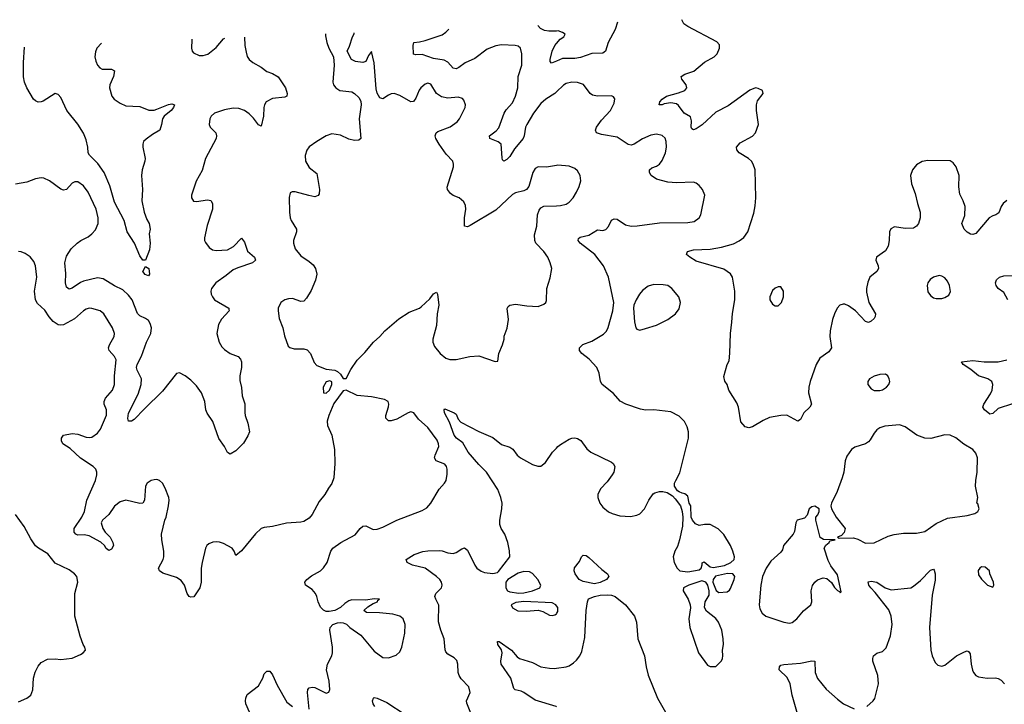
# Model space of a CAD drawing. Header units: inches. Extents: x 2057696 to 2160536, y 827480 to 1016834.
# Tile 420 of 422: x 2146199 to 2153172, y 1011706 to 1016552. Entities that reach past the tile are written whole.
import ezdxf

# ---------------------------------------------------------------- set-up
doc = ezdxf.new("R2010")
doc.units = ezdxf.units.IN
doc.header["$MEASUREMENT"] = 0
doc.layers.add('C1041', color=7, linetype='Continuous')
doc.layers.add('C1051', color=7, linetype='Continuous')

msp = doc.modelspace()

# ---------------------------------------------------------------- linework, layer by layer
at = {"layer": 'C1041', "color": 5}
for points, elevation in [([(2150000, 1016471.7), (2149946, 1016470), (2149916.4, 1016476.4), (2149888, 1016490), (2149869.5, 1016510), (2149869.5, 1016511.1)], 320), ([(2147791.5, 1016427.9), (2147794.4, 1016370), (2147801.7, 1016321.7), (2147810.3, 1016290.3), (2147823, 1016270), (2147850, 1016248.2), (2147910, 1016214.9), (2147950, 1016186), (2147990, 1016170.5), (2148030, 1016147.3), (2148082, 1016070), (2148093.4, 1016030), (2148091, 1016010), (2148077, 1016003), (2147990, 1015994.2), (2147944.9, 1015970), (2147933.4, 1015950), (2147928.8, 1015930), (2147924.9, 1015870), (2147910, 1015799), (2147890, 1015806.6), (2147855.1, 1015855.1), (2147825, 1015885), (2147790, 1015908.1), (2147750, 1015923.1), (2147710, 1015926.4), (2147650, 1015914.8), (2147577.3, 1015890), (2147554.4, 1015870), (2147544.2, 1015850), (2147539.5, 1015810), (2147548.2, 1015790), (2147588.4, 1015750), (2147593.7, 1015730), (2147590.3, 1015710), (2147515.8, 1015570), (2147490, 1015484), (2147448, 1015410), (2147416.3, 1015310), (2147414.8, 1015290), (2147430, 1015267.7), (2147450, 1015265.5), (2147530, 1015277.6), (2147551.7, 1015271.7), (2147563.8, 1015250), (2147565.3, 1015210), (2147525.4, 1015094.6), (2147507.1, 1015007.1), (2147506.8, 1014990), (2147513.7, 1014973.7), (2147539.9, 1014939.9), (2147563.9, 1014923.9), (2147590, 1014917), (2147670, 1014923.8), (2147713.7, 1014946.3), (2147770, 1015006), (2147790, 1014976), (2147812.6, 1014912.6), (2147861.6, 1014870), (2147868, 1014850), (2147847.3, 1014830), (2147743.6, 1014796.4), (2147710, 1014780.5), (2147660, 1014740), (2147586.7, 1014690), (2147557, 1014650), (2147552, 1014630), (2147554, 1014610), (2147563.1, 1014590), (2147579.3, 1014570), (2147678.8, 1014510), (2147680.7, 1014500.7), (2147682, 1014490), (2147627.1, 1014432.9), (2147606.2, 1014393.8), (2147594.9, 1014330), (2147611.7, 1014270), (2147630, 1014237.1), (2147650, 1014216.4), (2147690, 1014188.8), (2147747.1, 1014167.1), (2147761.6, 1014150), (2147770.4, 1014130), (2147770.3, 1014090), (2147758, 1014030), (2147756.7, 1013996.7), (2147770.6, 1013949.4), (2147774.8, 1013890), (2147793.8, 1013833.8), (2147792.1, 1013772.1), (2147795.8, 1013750), (2147814.7, 1013694.7), (2147825.5, 1013634.5), (2147814.9, 1013605.1), (2147784.9, 1013555.1), (2147730, 1013499), (2147690, 1013475.3), (2147670, 1013488), (2147649.4, 1013530), (2147608.3, 1013588.3), (2147566.9, 1013706.9), (2147525.8, 1013765.8), (2147518, 1013790), (2147510.7, 1013850), (2147486.6, 1013910), (2147450, 1013961.1), (2147410, 1014001.3), (2147370, 1014031.3), (2147330, 1014052), (2147310, 1014047.3), (2147210, 1013921.7), (2147081.6, 1013798.4), (2147010, 1013722), (2146990, 1013709.4), (2146970, 1013709), (2146964.7, 1013730), (2146970, 1013766), (2147037.9, 1013902.1), (2147058.9, 1013970), (2147060.9, 1014010), (2147029.8, 1014070), (2147027.1, 1014090), (2147030.8, 1014110), (2147062, 1014170), (2147096.9, 1014270), (2147128.4, 1014330), (2147132.1, 1014370), (2147122.4, 1014402.4), (2147110, 1014422.4), (2147090, 1014437.7), (2147050, 1014455.8), (2147033.2, 1014473.2), (2146995, 1014570), (2146970, 1014601.5), (2146930, 1014638.5), (2146870, 1014667.1), (2146790, 1014716.5), (2146750, 1014724.6), (2146650, 1014700.3), (2146628.7, 1014691.3), (2146570, 1014651.3), (2146550, 1014643.6), (2146530, 1014659), (2146522, 1014690), (2146525.7, 1014754.3), (2146518.2, 1014830), (2146530, 1014878), (2146563.5, 1014930), (2146605.1, 1014970), (2146631.4, 1014988.6), (2146684.6, 1015015.4), (2146710, 1015034.9), (2146734.6, 1015065.5), (2146754.6, 1015110), (2146755, 1015150), (2146739.8, 1015210), (2146683.1, 1015330), (2146650, 1015376.3), (2146610, 1015403.6), (2146590, 1015405.1), (2146570, 1015394), (2146530, 1015349.6), (2146510, 1015346), (2146490, 1015353), (2146410, 1015412), (2146370, 1015429.5), (2146350, 1015432), (2146310, 1015425.6), (2146250, 1015401.6), (2146170, 1015388.5)], 340), ([(2148365.6, 1016450.9), (2148363.5, 1016436.5), (2148373.4, 1016390), (2148388.4, 1016350), (2148420.7, 1016290), (2148424.9, 1016230), (2148416.3, 1016110), (2148422, 1016090), (2148437.3, 1016070), (2148466, 1016050), (2148550, 1016040.5), (2148570.4, 1016030.4), (2148601.3, 1016001.3), (2148614.6, 1015974.6), (2148618, 1015950), (2148603.1, 1015850), (2148614, 1015710), (2148600.9, 1015699.1), (2148570, 1015696.8), (2148530, 1015707), (2148470, 1015733.5), (2148410, 1015744.4), (2148370, 1015729.7), (2148303.8, 1015690), (2148249.2, 1015650.8), (2148232.7, 1015627.3), (2148221.7, 1015590), (2148223.7, 1015550), (2148250, 1015505.5), (2148303.7, 1015463.7), (2148322.6, 1015350), (2148320.7, 1015319.3), (2148313.3, 1015306.7), (2148290, 1015298.9), (2148246.5, 1015306.5), (2148150, 1015334), (2148127.5, 1015332.5), (2148114.4, 1015325.6), (2148106.2, 1015293.8), (2148110.4, 1015189.6), (2148113.7, 1015150), (2148120.3, 1015130), (2148158.7, 1015070), (2148159.5, 1015050), (2148138.9, 1014990), (2148137.4, 1014970), (2148149, 1014930), (2148190, 1014880.3), (2148250, 1014840.8), (2148276.6, 1014816.6), (2148294.7, 1014790), (2148303.5, 1014750), (2148292.9, 1014707.1), (2148264.2, 1014635.8), (2148230, 1014580.5), (2148210, 1014559.7), (2148190, 1014556.3), (2148130, 1014578), (2148102.9, 1014577.1), (2148076, 1014570), (2148048.2, 1014550), (2148030.4, 1014510), (2148028.2, 1014490), (2148036.1, 1014436.1), (2148061.3, 1014370), (2148074, 1014314), (2148101, 1014241), (2148111, 1014231), (2148142.8, 1014222.8), (2148210, 1014222.4), (2148234.1, 1014214.1), (2148259.3, 1014190), (2148284.2, 1014124.2), (2148303.1, 1014103.1), (2148370, 1014078.8), (2148431.6, 1014071.6), (2148450, 1014062), (2148470, 1014042), (2148490, 1014012), (2148510, 1014011.3), (2148543.7, 1014076.3), (2148590, 1014142.4), (2148642.9, 1014197.1), (2148703.6, 1014270), (2148750, 1014310.4), (2148786, 1014350), (2148884.7, 1014435.3), (2148958, 1014482), (2149029.4, 1014510), (2149041.4, 1014518.6), (2149104.5, 1014575.5), (2149130, 1014612), (2149150, 1014622), (2149158, 1014610), (2149167.7, 1014530), (2149155.3, 1014470), (2149151.9, 1014388.1), (2149124, 1014290), (2149124, 1014270), (2149137.5, 1014237.5), (2149177.3, 1014190), (2149216.2, 1014156.2), (2149245.5, 1014145.5), (2149290, 1014146.7), (2149387.7, 1014167.7), (2149450, 1014172.7), (2149567.3, 1014132.7), (2149586, 1014134), (2149592.3, 1014190), (2149618, 1014250), (2149629.3, 1014290), (2149629.3, 1014310.7), (2149652, 1014368), (2149659.6, 1014430), (2149652.1, 1014507.9), (2149659.5, 1014520.5), (2149670, 1014530.7), (2149710, 1014538), (2149790, 1014525.7), (2149870, 1014522), (2149910, 1014537.1), (2149924.5, 1014550), (2149930, 1014564.7), (2149931.5, 1014648.5), (2149955.9, 1014724.1), (2149967, 1014790), (2149957, 1014830), (2149938.4, 1014870), (2149910.9, 1014910.9), (2149855.1, 1014970), (2149848.3, 1014990), (2149845.4, 1015030), (2149862.2, 1015090), (2149866, 1015170), (2149877.5, 1015202.5), (2149890, 1015220.3), (2149910, 1015231.7), (2150000, 1015234.6)], 360), ([(2150000, 1015519.7), (2149930, 1015508.4), (2149870, 1015509.6), (2149850, 1015498), (2149832.4, 1015470), (2149804.4, 1015370), (2149789.4, 1015350.6), (2149770, 1015339.8), (2149710, 1015326.2), (2149690, 1015313.5), (2149570, 1015203.8), (2149390, 1015094), (2149370, 1015086.3), (2149350, 1015089.3), (2149349.7, 1015150), (2149358.9, 1015210), (2149355.8, 1015235.8), (2149343.6, 1015263.6), (2149311.7, 1015291.7), (2149270, 1015307.3), (2149250, 1015322), (2149229.7, 1015349.7), (2149226.2, 1015366.2), (2149271.6, 1015510), (2149271.8, 1015530), (2149265.6, 1015550), (2149220, 1015600), (2149170.8, 1015670), (2149146, 1015710), (2149140.5, 1015730), (2149147.6, 1015750), (2149160.6, 1015759.4), (2149247.2, 1015792.8), (2149297.6, 1015830), (2149313.6, 1015850), (2149352.7, 1015930), (2149356, 1015950), (2149343.2, 1015983.2), (2149334, 1015994), (2149304.5, 1016004.5), (2149230, 1015996.8), (2149185.2, 1016005.2), (2149149.9, 1016029.9), (2149110, 1016096.2), (2149090, 1016102.4), (2149070, 1016096.3), (2149038.7, 1016070), (2149027.1, 1016052.9), (2149003.4, 1015996.6), (2148987.2, 1015972.8), (2148970, 1015969.7), (2148890, 1016015.1), (2148850, 1016029.5), (2148830, 1016027), (2148810, 1016017.6), (2148770, 1015991.8), (2148750, 1015999.5), (2148731.6, 1016031.6), (2148722.5, 1016062.5), (2148710, 1016246), (2148690, 1016326), (2148670, 1016298), (2148650, 1016255.3), (2148630, 1016248.7), (2148576.5, 1016256.5), (2148549.4, 1016269.4), (2148518, 1016330), (2148534.6, 1016365.4), (2148555.3, 1016430), (2148568.4, 1016451.6), (2148568.5, 1016459)], 360), ([(2150000, 1016040.1), (2149989.4, 1016030), (2149924.2, 1015990), (2149890, 1015957.6), (2149837.2, 1015890), (2149790.2, 1015810), (2149781.8, 1015790), (2149772.3, 1015730), (2149764.7, 1015710), (2149703, 1015637), (2149670, 1015583), (2149650, 1015563), (2149628.7, 1015550), (2149619.3, 1015559.3), (2149615.1, 1015575.1), (2149609.6, 1015670), (2149587.7, 1015687.7), (2149529.5, 1015710), (2149527, 1015730), (2149574.5, 1015765.5), (2149593.4, 1015786.6), (2149630, 1015890.4), (2149645.1, 1015914.9), (2149690, 1015964.2), (2149711.4, 1016010), (2149726, 1016070), (2149729.8, 1016150), (2149754.3, 1016230), (2149754.7, 1016310), (2149746, 1016350), (2149730, 1016363.7), (2149708.2, 1016368.2), (2149610, 1016373.3), (2149570, 1016367.2), (2149510, 1016342.3), (2149422.5, 1016277.5), (2149352.8, 1016247.2), (2149310, 1016212.9), (2149290, 1016204.4), (2149270, 1016209.7), (2149231.1, 1016251.1), (2149204.6, 1016264.6), (2149130, 1016278.3), (2149050, 1016304.8), (2149004, 1016304), (2148988.2, 1016308.2), (2148984.4, 1016370), (2148990, 1016390.4), (2149030, 1016394.3), (2149070, 1016404.7), (2149190, 1016445.2), (2149217.4, 1016462.6), (2149238.2, 1016485.8)], 340), ([(2146777.3, 1016385.2), (2146746, 1016350), (2146734.9, 1016325.1), (2146730.3, 1016290), (2146737.2, 1016257.2), (2146748.9, 1016228.9), (2146767.3, 1016210), (2146782.5, 1016202.5), (2146850, 1016202.4), (2146870.4, 1016190.4), (2146863.7, 1016150), (2146838, 1016090), (2146835.5, 1016070), (2146850.6, 1016010), (2146867.3, 1015990), (2146910, 1015960.5), (2146950, 1015942), (2147050, 1015938), (2147112.4, 1015912.4), (2147150, 1015912), (2147170, 1015917.4), (2147251.8, 1015951.8), (2147275.3, 1015955.3), (2147294, 1015950), (2147287.7, 1015930), (2147270.4, 1015910), (2147222, 1015870), (2147210.6, 1015850), (2147204, 1015810), (2147190.3, 1015769.7), (2147139.6, 1015740.4), (2147094.1, 1015705.9), (2147076.4, 1015690), (2147070.3, 1015670), (2147070.3, 1015650), (2147087.2, 1015570), (2147085.3, 1015550), (2147065.7, 1015490), (2147060.3, 1015450), (2147068.8, 1015350), (2147064.4, 1015270), (2147080.9, 1015190), (2147098.6, 1015138.6), (2147115.8, 1015110), (2147123.8, 1015070), (2147116.3, 1015036.3), (2147121.6, 1014970), (2147117.3, 1014922.7), (2147090, 1014848.7), (2147070, 1014849.2), (2147050, 1014879.3), (2147010.8, 1014970.8), (2146960.9, 1015050), (2146939.6, 1015130), (2146870, 1015260.7), (2146836.9, 1015376.9), (2146797.2, 1015470), (2146752.9, 1015532.9), (2146692.7, 1015592.7), (2146684, 1015610), (2146681.8, 1015650), (2146670, 1015700.9), (2146650, 1015749.6), (2146610, 1015813), (2146531.6, 1015910), (2146490, 1016002), (2146470, 1016022), (2146450, 1016028.7), (2146365.2, 1015974.8), (2146350, 1015969.3), (2146330, 1015969.2), (2146310, 1015977.2), (2146297.2, 1015990), (2146249.6, 1016070), (2146233.3, 1016110), (2146226.7, 1016146.7), (2146225.1, 1016250), (2146232.3, 1016357.7)], 320), ([(2147418.9, 1016413), (2147418.4, 1016410), (2147415.5, 1016350), (2147420.5, 1016330), (2147430, 1016317.3), (2147470, 1016298.4), (2147497.5, 1016297.5), (2147532.1, 1016307.9), (2147590, 1016355.5), (2147643.1, 1016416.9), (2147650.6, 1016422.3)], 340), ([(2150000, 1016259.4), (2149965.1, 1016245.1), (2149956, 1016256), (2149955.6, 1016270), (2149969.8, 1016329.8), (2149987.8, 1016370), (2150000, 1016383.4)], 320), ([(2148249.2, 1011670.8), (2148237, 1011790), (2148239.3, 1011810), (2148250, 1011822.8), (2148270, 1011827.7), (2148290, 1011825.5), (2148370, 1011784), (2148389.2, 1011790.8), (2148394.5, 1011810), (2148389.6, 1011870), (2148371.1, 1011950), (2148379.7, 1011990), (2148409.7, 1012050), (2148414, 1012070), (2148413.5, 1012110), (2148395.8, 1012230), (2148398.7, 1012250), (2148417, 1012270), (2148450, 1012282.7), (2148470, 1012284.6), (2148490, 1012283.1), (2148513.4, 1012273.4), (2148536.3, 1012250), (2148614.2, 1012194.2), (2148710, 1012081.6), (2148770, 1012037.1), (2148810, 1012035.8), (2148865.3, 1012054.7), (2148890, 1012077.3), (2148906, 1012110), (2148926.6, 1012210), (2148929.7, 1012270), (2148913.6, 1012310), (2148891.8, 1012330), (2148842.6, 1012342.6), (2148747.7, 1012352.3), (2148654.8, 1012354.8), (2148637.2, 1012370), (2148665.1, 1012394.9), (2148701.6, 1012418.4), (2148734, 1012430), (2148736.4, 1012443.6), (2148746, 1012450), (2148710, 1012453.2), (2148650, 1012442.7), (2148550, 1012445.2), (2148530, 1012439), (2148501.1, 1012418.9), (2148471, 1012390), (2148431.3, 1012370), (2148390, 1012362), (2148370, 1012363.7), (2148350, 1012372.3), (2148330, 1012392.7), (2148311.5, 1012430), (2148303, 1012470), (2148293, 1012490), (2148270, 1012517.6), (2148222.7, 1012550), (2148218, 1012570), (2148232, 1012590), (2148264.4, 1012615.6), (2148328.4, 1012651.5), (2148350, 1012670.6), (2148375.6, 1012710), (2148401.6, 1012790), (2148417, 1012810), (2148472.3, 1012850), (2148574.5, 1012905.5), (2148610, 1012950.4), (2148630, 1012966.7), (2148650, 1012968.5), (2148703, 1012943), (2148730, 1012944.4), (2148770, 1012958.5), (2148870.5, 1013009.5), (2149050, 1013077), (2149083.1, 1013096.9), (2149109.6, 1013130), (2149170, 1013228), (2149208.6, 1013271.4), (2149218.7, 1013290), (2149226.3, 1013333.7), (2149226.2, 1013370), (2149221, 1013390), (2149210, 1013406), (2149148.4, 1013428.4), (2149137.6, 1013450), (2149141.1, 1013470), (2149166.4, 1013530), (2149165.9, 1013550), (2149155.8, 1013575.8), (2149090, 1013665.6), (2149024.2, 1013724.2), (2148990, 1013769.7), (2148970, 1013775.1), (2148950, 1013769.8), (2148870, 1013724.8), (2148830, 1013711.3), (2148810, 1013712), (2148791.5, 1013731.5), (2148791.2, 1013750), (2148811.1, 1013811.1), (2148813.5, 1013830), (2148807.3, 1013850), (2148782.6, 1013862.6), (2148690, 1013883.1), (2148590, 1013892.3), (2148510, 1013929.3), (2148490, 1013925.2), (2148424.8, 1013835.2), (2148387.1, 1013750), (2148376, 1013710), (2148378.8, 1013678.8), (2148410.5, 1013610), (2148427.2, 1013510), (2148430.3, 1013410), (2148423.8, 1013310), (2148410, 1013269.3), (2148384.8, 1013235.2), (2148360.5, 1013190), (2148319.6, 1013140.4), (2148270, 1013049), (2148250, 1013024), (2148210, 1012999), (2148190, 1012994), (2148089.1, 1012989.1), (2147990, 1012963.7), (2147930, 1012957.6), (2147910, 1012951.2), (2147868.7, 1012911.3), (2147770, 1012791.8), (2147730, 1012759), (2147718, 1012790), (2147703.7, 1012810), (2147643.1, 1012843.1), (2147613.3, 1012853.3), (2147590, 1012855.7), (2147566.4, 1012853.6), (2147537.6, 1012842.4), (2147523.6, 1012830), (2147513.8, 1012810), (2147490.4, 1012710), (2147484.2, 1012670), (2147483.7, 1012570), (2147474.4, 1012530), (2147432.8, 1012467.2), (2147410, 1012464.5), (2147399, 1012470), (2147383.7, 1012490), (2147365.6, 1012550), (2147342, 1012582), (2147310, 1012603), (2147212.9, 1012632.9), (2147189.4, 1012650), (2147182, 1012670), (2147214.5, 1012730), (2147220.7, 1012750), (2147220.5, 1012790), (2147204.7, 1012870), (2147203, 1012910), (2147227, 1013010), (2147236.2, 1013030), (2147253.6, 1013110), (2147257, 1013150), (2147254.5, 1013170), (2147230, 1013235.3), (2147209.2, 1013270), (2147190, 1013289.2), (2147170, 1013296), (2147150, 1013295.1), (2147130, 1013289.3), (2147100.7, 1013270), (2147090.4, 1013249.6), (2147081.6, 1013150), (2147070.3, 1013129.7), (2147050, 1013126), (2146950, 1013149.7), (2146910, 1013138), (2146870, 1013108.5), (2146830, 1013048.7), (2146785, 1013010), (2146775.5, 1012990), (2146787.9, 1012950), (2146805.2, 1012925.2), (2146839.3, 1012890), (2146859.3, 1012850), (2146862, 1012830), (2146850, 1012804), (2146830, 1012794), (2146810, 1012809), (2146799.5, 1012830), (2146774.1, 1012854.1), (2146690, 1012898.9), (2146655.6, 1012904.4), (2146610, 1012903.6), (2146597.2, 1012910), (2146584.9, 1012924.9), (2146584.7, 1012950), (2146639.7, 1013030), (2146658, 1013070), (2146673.3, 1013150), (2146735.3, 1013290), (2146745.3, 1013330), (2146745.6, 1013350), (2146738.5, 1013370), (2146719.1, 1013390), (2146630, 1013448.2), (2146557.1, 1013517.1), (2146504.5, 1013550), (2146495.1, 1013570), (2146495.1, 1013590), (2146509, 1013610), (2146570, 1013622), (2146610, 1013618.5), (2146670, 1013596.1), (2146690, 1013593.8), (2146710, 1013597.7), (2146750, 1013624.6), (2146770, 1013652.4), (2146812.5, 1013752.5), (2146812.5, 1013790), (2146796.8, 1013830), (2146796.4, 1013850), (2146807.1, 1013872.8), (2146855.6, 1013930), (2146869.8, 1013970), (2146869.9, 1014030.1), (2146883.1, 1014143.1), (2146870, 1014168), (2146831.3, 1014210), (2146828, 1014230), (2146834.3, 1014250), (2146868, 1014310), (2146871, 1014331), (2146856.3, 1014370), (2146795.1, 1014470), (2146769, 1014490), (2146710, 1014508), (2146690, 1014509.7), (2146670, 1014503.1), (2146650, 1014491), (2146586.1, 1014433.9), (2146510, 1014391.8), (2146490, 1014388.7), (2146470, 1014392.8), (2146435, 1014415), (2146407.4, 1014447.4), (2146376.4, 1014496.4), (2146323.7, 1014543.7), (2146309.8, 1014570), (2146304.5, 1014630), (2146320.5, 1014730), (2146309.6, 1014810), (2146299.4, 1014839.4), (2146273.3, 1014873.3), (2146237.6, 1014897.6), (2146210, 1014909.4), (2146190, 1014912)], 360), ([(2149407.9, 1011607.9), (2149366, 1011714), (2149364.2, 1011730), (2149389.6, 1011790), (2149379.6, 1011830), (2149326.4, 1011886.4), (2149310.9, 1011910), (2149304.5, 1011930), (2149303, 1011990), (2149295.6, 1012015.6), (2149275.4, 1012035.4), (2149230, 1012059.6), (2149216, 1012076), (2149211, 1012091), (2149206, 1012170), (2149180.5, 1012230), (2149164.2, 1012290), (2149167.3, 1012407.3), (2149145.1, 1012450), (2149139.6, 1012470), (2149145.1, 1012490), (2149186.6, 1012530), (2149190.9, 1012550), (2149185.4, 1012570), (2149173.7, 1012590), (2149151.2, 1012610), (2149070, 1012669.8), (2148981.2, 1012690), (2148942, 1012710), (2148935.3, 1012730), (2148992.7, 1012767.3), (2149053.6, 1012786.4), (2149090, 1012792.9), (2149170, 1012795.6), (2149190, 1012792.9), (2149230, 1012776.9), (2149270, 1012773.1), (2149290, 1012779.5), (2149330, 1012806.4), (2149350, 1012813), (2149370, 1012797.3), (2149421.3, 1012690), (2149435.5, 1012670), (2149467.8, 1012647.8), (2149490, 1012639.5), (2149550, 1012630.6), (2149582, 1012638), (2149590, 1012644.7), (2149669.6, 1012750), (2149667.7, 1012792.3), (2149656.4, 1012850), (2149633.7, 1012910), (2149609.7, 1012950), (2149598.7, 1012978.7), (2149598.7, 1013010), (2149614.7, 1013090), (2149615.1, 1013130), (2149606.9, 1013170), (2149585.9, 1013225.9), (2149504.4, 1013350), (2149450, 1013403.5), (2149375.4, 1013490), (2149337.2, 1013557.2), (2149292.3, 1013590), (2149276.9, 1013610), (2149242, 1013702), (2149207, 1013770), (2149205.2, 1013790), (2149210, 1013798), (2149274.8, 1013770), (2149290, 1013759.1), (2149303.4, 1013723.4), (2149322.5, 1013702.5), (2149450, 1013636.1), (2149550, 1013594.9), (2149610, 1013544), (2149670, 1013527), (2149691.2, 1013511.2), (2149722.4, 1013470), (2149746, 1013450), (2149830, 1013403.7), (2149869.3, 1013390.7), (2149890, 1013390.8), (2149922.5, 1013417.5), (2149972.3, 1013490), (2150000, 1013519.8)], 340), ([(2146190, 1011723), (2146250, 1011748), (2146277, 1011770), (2146291.1, 1011808.9), (2146297.6, 1011890), (2146307.9, 1011932.1), (2146330, 1011976), (2146350, 1012000.7), (2146395.9, 1012024.1), (2146450, 1012028), (2146490, 1012023.8), (2146570, 1012033.4), (2146630, 1012057.3), (2146649, 1012070), (2146664, 1012090), (2146661.2, 1012110), (2146649.2, 1012130), (2146627.9, 1012187.9), (2146589.7, 1012330), (2146588.2, 1012490), (2146609.7, 1012570), (2146604, 1012610), (2146588, 1012630), (2146550, 1012657.3), (2146450, 1012703.9), (2146397.6, 1012770), (2146330.7, 1012810.7), (2146310, 1012828.2), (2146276.8, 1012876.8), (2146230, 1012965.1), (2146170, 1013049.2)], 380), ([(2150000, 1012403.9), (2149996, 1012410), (2149970, 1012424.2), (2149770, 1012434.2), (2149712.8, 1012427.2), (2149680.5, 1012410), (2149690, 1012387.7), (2149727.3, 1012367.3), (2149784.9, 1012364.9), (2149870, 1012372.7), (2149902.8, 1012362.8), (2149950, 1012337.3), (2149970, 1012334), (2149990, 1012338.8), (2150000, 1012346.8)], 340), ([(2150000, 1011688.5), (2149998, 1011690), (2149850, 1011734.7), (2149770, 1011788.6), (2149750, 1011798.3), (2149708.2, 1011808.2), (2149698, 1011818), (2149677.7, 1011890), (2149609.6, 1011990), (2149606, 1012010), (2149616.2, 1012070), (2149611.8, 1012091.8), (2149584.5, 1012130), (2149584, 1012150), (2149594.8, 1012150), (2149681.3, 1012090), (2149722.7, 1012042.7), (2149739.1, 1012030), (2149830, 1012002.3), (2149890, 1011971.5), (2149950, 1011961.2), (2149990, 1011959.7), (2150000, 1011961.2)], 320), ([(2147827.3, 1011650), (2147800.7, 1011710), (2147797, 1011730), (2147799.5, 1011750), (2147810, 1011774), (2147890, 1011835.5), (2147919.6, 1011890), (2147930, 1011921), (2147950, 1011941), (2147970, 1011941), (2147990, 1011914.8), (2148022.2, 1011842.2), (2148090, 1011720.7), (2148130.4, 1011690.4)], 360), ([(2148713.3, 1011690), (2148701.8, 1011710), (2148696.4, 1011730), (2148703.7, 1011750), (2148710, 1011753.4), (2148730, 1011750.3), (2148798.6, 1011718.6), (2148930, 1011634)], 340)]:
    msp.add_lwpolyline(points, dxfattribs=dict(at, elevation=elevation))
for points, elevation in [([(2147110, 1014739.3), (2147087.5, 1014747.5), (2147072, 1014770), (2147090, 1014806), (2147112.2, 1014790), (2147117.1, 1014750)], 320), ([(2148396.4, 1013996.4), (2148370, 1013988.7), (2148347.3, 1013950), (2148351.3, 1013911.3), (2148370, 1013907.3), (2148392, 1013930), (2148409, 1013970), (2148408.4, 1013988.4)], 360), ([(2149770, 1012646), (2149730, 1012634), (2149656, 1012590), (2149640.7, 1012570), (2149641.6, 1012530), (2149653, 1012510), (2149670, 1012501.5), (2149733.2, 1012493.2), (2149770, 1012495.3), (2149830, 1012508.1), (2149883, 1012530), (2149889.6, 1012550), (2149867.6, 1012590), (2149830, 1012631.5), (2149810, 1012642.4)], 340)]:
    msp.add_lwpolyline(points, close=True, dxfattribs=dict(at, elevation=elevation))
at = {"layer": 'C1051', "color": 5}
for points, elevation in [([(2150433, 1016533.6), (2150417, 1016483), (2150365.5, 1016390), (2150348, 1016330), (2150330, 1016314), (2150250, 1016311.9), (2150170, 1016284.8), (2150130, 1016277.2), (2150043.1, 1016276.9), (2150000, 1016259.4)], 320), ([(2153190, 1015273.2), (2153164, 1015250), (2153150.7, 1015230), (2153134.6, 1015185.4), (2153111.3, 1015170), (2153090, 1015164.5), (2153064, 1015150), (2152970, 1015039.5), (2152950, 1015031.6), (2152933.4, 1015033.4), (2152908.4, 1015048.5), (2152887, 1015070), (2152872.3, 1015110), (2152893.7, 1015166.3), (2152894.3, 1015230), (2152881.6, 1015270), (2152857.1, 1015317.1), (2152849.7, 1015369.7), (2152851.5, 1015450), (2152831.8, 1015510), (2152810, 1015539.3), (2152790, 1015552.7), (2152630, 1015555.8), (2152591.7, 1015548.3), (2152550, 1015524.5), (2152522.4, 1015490), (2152508.7, 1015450), (2152515.3, 1015390), (2152540.5, 1015320.5), (2152556.5, 1015250), (2152576.9, 1015190), (2152577.3, 1015150), (2152563.6, 1015110), (2152550, 1015089.7), (2152530, 1015076.4), (2152470, 1015074.5), (2152395.2, 1015084.8), (2152368.7, 1015071.3), (2152359.3, 1015050), (2152357.8, 1014990), (2152350.9, 1014949.1), (2152330, 1014915.8), (2152267.3, 1014870), (2152263, 1014850), (2152278.4, 1014810), (2152280.4, 1014790), (2152270.4, 1014770), (2152220.4, 1014730), (2152206.4, 1014693.6), (2152195.3, 1014650), (2152195.8, 1014624.2), (2152213.1, 1014550), (2152260.4, 1014470), (2152258.4, 1014450), (2152250, 1014436), (2152230, 1014417), (2152210, 1014407.3), (2152190, 1014416.2), (2152117.4, 1014490), (2152070, 1014526.9), (2152042.6, 1014537.4), (2152030, 1014538), (2152008.2, 1014530), (2151989.3, 1014510.7), (2151969.3, 1014470.7), (2151955.8, 1014430), (2151939.6, 1014350), (2151937.4, 1014310), (2151948.5, 1014230), (2151930, 1014200.7), (2151865.2, 1014154.8), (2151839.5, 1014110), (2151798, 1013990), (2151788.4, 1013950), (2151786.7, 1013910), (2151807.3, 1013830), (2151794.8, 1013810), (2151753, 1013770), (2151730, 1013722), (2151710, 1013709), (2151631.5, 1013751.5), (2151590.4, 1013749.6), (2151510, 1013736.2), (2151464.9, 1013715.1), (2151390, 1013669.5), (2151363.2, 1013663.2), (2151338, 1013670), (2151305.6, 1013705.6), (2151289.3, 1013809.3), (2151278.6, 1013838.6), (2151222, 1013930), (2151208.7, 1013970), (2151193.6, 1013993.6), (2151185.6, 1014025.6), (2151209, 1014110), (2151223.1, 1014136.9), (2151229.2, 1014190.8), (2151232, 1014330), (2151243.6, 1014410), (2151246.7, 1014473.3), (2151264.2, 1014570), (2151263, 1014630), (2151248.4, 1014728.5), (2151232.1, 1014752.1), (2151184.9, 1014784.9), (2150990, 1014843.5), (2150945.2, 1014870), (2150921.2, 1014890), (2150928.7, 1014910), (2150970, 1014921.7), (2151090, 1014928.4), (2151170, 1014942), (2151253.8, 1014966.2), (2151294.1, 1014985.9), (2151328.2, 1015010), (2151356.1, 1015050), (2151398.2, 1015181.8), (2151406.7, 1015233.3), (2151412.7, 1015290), (2151408.7, 1015488.7), (2151394.7, 1015530), (2151382, 1015550), (2151360.7, 1015570), (2151294.5, 1015610), (2151277, 1015630), (2151275.1, 1015650), (2151300.4, 1015679.6), (2151390, 1015726.4), (2151411.2, 1015750), (2151431.1, 1015810), (2151416.2, 1015910), (2151417, 1015950), (2151423.6, 1015976.4), (2151464, 1016030), (2151459, 1016050), (2151430, 1016065.2), (2151410, 1016069.2), (2151370, 1016053.6), (2151217.3, 1015942.7), (2151130, 1015897.6), (2151032.5, 1015807.5), (2150990, 1015780.2), (2150970, 1015773.3), (2150959.3, 1015779.3), (2150954.2, 1015790), (2150956.5, 1015836.5), (2150950, 1015864.2), (2150905.1, 1015890), (2150865.3, 1015945.3), (2150850, 1015955.2), (2150810, 1015963.2), (2150763.7, 1015956.3), (2150748.3, 1015948.3), (2150728.4, 1015948.5), (2150731.8, 1015970), (2150748.3, 1015990), (2150780.7, 1016010), (2150865.8, 1016034.2), (2150908.8, 1016051.2), (2150924.2, 1016070), (2150918.9, 1016090), (2150888.3, 1016130), (2150882.9, 1016150), (2150910, 1016166.5), (2150972.3, 1016187.7), (2151050, 1016252.4), (2151117, 1016290), (2151138, 1016310), (2151155.8, 1016350), (2151154.5, 1016374.5), (2151136.3, 1016396.3), (2150930, 1016503.7), (2150903.3, 1016523.3), (2150889.1, 1016550), (2150889.2, 1016551.9)], 320), ([(2150000, 1016383.4), (2150027, 1016413), (2150051.6, 1016430), (2150062, 1016450), (2150042.2, 1016462.2), (2150012.1, 1016472.1), (2150000, 1016471.7)], 320), ([(2150000, 1013519.8), (2150009.4, 1013530), (2150030, 1013545.5), (2150090, 1013583), (2150110, 1013590.6), (2150130, 1013593), (2150150, 1013588), (2150172.8, 1013572.8), (2150215.3, 1013515.3), (2150242.8, 1013490), (2150390, 1013420.4), (2150403, 1013410), (2150414.4, 1013390), (2150406.7, 1013350), (2150395.8, 1013330), (2150359.5, 1013280.5), (2150312.4, 1013230), (2150294.4, 1013190), (2150294.4, 1013170), (2150308.5, 1013130), (2150330, 1013100.4), (2150370, 1013068.5), (2150395.6, 1013055.6), (2150450, 1013039.5), (2150523.9, 1013036.1), (2150570, 1013043.8), (2150590, 1013053), (2150625.1, 1013090), (2150654, 1013150), (2150685.4, 1013194.6), (2150696.9, 1013203.1), (2150730, 1013213), (2150753.2, 1013213.2), (2150785.2, 1013205.2), (2150822, 1013182), (2150841.1, 1013161.1), (2150878.8, 1013110), (2150890.8, 1013070), (2150894.8, 1013030), (2150893.2, 1012966.8), (2150873, 1012870), (2150857.3, 1012822.7), (2150838, 1012790), (2150826.4, 1012750), (2150833.4, 1012710), (2150856.3, 1012670), (2150874.8, 1012650), (2150930, 1012644.2), (2151010, 1012657.1), (2151024.8, 1012670), (2151032.9, 1012692.9), (2151032.9, 1012707.1), (2151046, 1012714), (2151090, 1012679.3), (2151110, 1012674.7), (2151190.8, 1012689.2), (2151236, 1012710), (2151258.4, 1012730), (2151261.6, 1012750), (2151250, 1012788.7), (2151232.3, 1012830), (2151186.8, 1012906.8), (2151146.8, 1012946.8), (2151090, 1012978), (2151050, 1012979.5), (2151010, 1012972.3), (2150984.2, 1012984.2), (2150963.7, 1013010), (2150955.1, 1013030), (2150951.6, 1013110), (2150939.3, 1013130), (2150930, 1013179), (2150910, 1013196), (2150890, 1013199.3), (2150869.3, 1013209.3), (2150858, 1013218), (2150837.2, 1013250), (2150837.2, 1013270), (2150845.2, 1013290), (2150875.3, 1013344.7), (2150936.4, 1013590), (2150935.2, 1013635.2), (2150925.4, 1013670), (2150907.5, 1013707.5), (2150870, 1013745.6), (2150810, 1013776.9), (2150690, 1013789.7), (2150630, 1013788), (2150594.5, 1013794.5), (2150491.4, 1013831.4), (2150451.5, 1013851.5), (2150404.9, 1013904.9), (2150325.2, 1013970), (2150312.7, 1013990), (2150303.7, 1014050), (2150286.6, 1014090), (2150231.8, 1014150), (2150179.3, 1014190), (2150162.7, 1014210), (2150163.7, 1014230), (2150187.8, 1014252.2), (2150250, 1014276.3), (2150333.8, 1014326.2), (2150353.8, 1014346.2), (2150367.5, 1014372.5), (2150399.6, 1014490), (2150407, 1014550), (2150369.6, 1014730), (2150332.8, 1014810), (2150272.1, 1014890), (2150167.4, 1014970), (2150154.3, 1014990), (2150156.2, 1015003.8), (2150167.5, 1015012.5), (2150230, 1015027.2), (2150290, 1015063.8), (2150330, 1015060.4), (2150350, 1015066), (2150370, 1015087.3), (2150390, 1015133.4), (2150410, 1015143), (2150430, 1015139.3), (2150490, 1015099.5), (2150530.3, 1015090.3), (2150571.8, 1015091.8), (2150730, 1015113.7), (2150930, 1015116.5), (2150976.1, 1015123.9), (2151010, 1015148.2), (2151023, 1015170), (2151051.6, 1015310), (2151034.5, 1015350), (2151010, 1015379.3), (2150990, 1015394), (2150970, 1015401.2), (2150850, 1015397.6), (2150790, 1015402.8), (2150710, 1015423.8), (2150671.3, 1015450), (2150659.7, 1015470), (2150659.5, 1015490), (2150676.1, 1015503.9), (2150710, 1015515.3), (2150730.7, 1015529.3), (2150750, 1015555.5), (2150771.7, 1015610), (2150779.3, 1015650), (2150777.7, 1015690), (2150770, 1015712.3), (2150750, 1015733), (2150710, 1015741.1), (2150670, 1015735.1), (2150610, 1015709.7), (2150550.2, 1015669.8), (2150530, 1015663.5), (2150508.3, 1015668.3), (2150430, 1015719.7), (2150318.9, 1015738.9), (2150285.1, 1015750), (2150275.8, 1015770), (2150283.5, 1015790), (2150319.6, 1015840.4), (2150383.7, 1015910), (2150410, 1015962), (2150412.7, 1015992.7), (2150404.7, 1016004.7), (2150390, 1016012.7), (2150290.3, 1016009.7), (2150256.5, 1016016.5), (2150239.1, 1016030), (2150192.4, 1016092.4), (2150150, 1016108.5), (2150109.7, 1016109.8), (2150070, 1016099.8), (2150050, 1016087.7), (2150000, 1016040.1)], 340), ([(2150000, 1015234.6), (2150030, 1015235.6), (2150070, 1015247.2), (2150090, 1015260.4), (2150117.6, 1015290), (2150141.6, 1015330), (2150160.7, 1015370), (2150172.1, 1015412.1), (2150169.5, 1015450), (2150150, 1015482.7), (2150130, 1015498), (2150090, 1015514), (2150010, 1015521.3), (2150000, 1015519.7)], 360), ([(2153196.9, 1014570), (2153170, 1014621.6), (2153129.4, 1014650), (2153114.5, 1014670), (2153109.6, 1014690), (2153116.2, 1014710), (2153139, 1014730), (2153170, 1014738), (2153230, 1014742)], 320), ([(2153230, 1013833.6), (2153130, 1013798.7), (2153090, 1013763.7), (2153070, 1013759.3), (2153033.2, 1013790), (2153019.3, 1013810), (2153026.6, 1013830), (2153075.5, 1013904.5), (2153086.3, 1013930), (2153091.2, 1013970), (2153083.6, 1013990), (2153056, 1014010), (2152990, 1014031.2), (2152935.2, 1014075.2), (2152880.9, 1014110), (2152869, 1014130), (2152950, 1014138.5), (2153030, 1014129.2), (2153130, 1014130.2), (2153190, 1014144.9)], 320), ([(2152199, 1011690), (2152244, 1011730), (2152254.2, 1011745.8), (2152281.3, 1011850), (2152276.8, 1011910), (2152242.3, 1012010), (2152240.7, 1012030), (2152245.6, 1012050), (2152270, 1012067.9), (2152310, 1012079.6), (2152334.8, 1012105.2), (2152366.8, 1012190), (2152377.5, 1012270), (2152371.4, 1012330), (2152355.2, 1012375.2), (2152257.8, 1012497.8), (2152226.8, 1012530), (2152213.3, 1012550), (2152207.9, 1012572.1), (2152230, 1012577.6), (2152270, 1012570.4), (2152329.3, 1012529.3), (2152370, 1012514.9), (2152509.8, 1012530.2), (2152530, 1012541.5), (2152578.1, 1012581.9), (2152650, 1012655.5), (2152670, 1012662.8), (2152676.1, 1012656.1), (2152683.1, 1012630), (2152683.6, 1012583.6), (2152662.2, 1012477.8), (2152641.8, 1012250), (2152651.5, 1012090), (2152661.7, 1012050), (2152682.5, 1012002.5), (2152702.3, 1011982.3), (2152730, 1011975.5), (2152750, 1011983), (2152834, 1012050), (2152890, 1012078), (2152910, 1012083.8), (2152919.2, 1012079.2), (2152930, 1012062), (2152938, 1011990), (2152947.8, 1011947.8), (2152954.9, 1011930), (2152970, 1011910.6), (2152990, 1011900.5), (2153050, 1011890.4), (2153110, 1011892.4), (2153130, 1011888.4), (2153150, 1011877), (2153174.3, 1011850)], 320), ([(2150000, 1011961.2), (2150068.5, 1011971.5), (2150090, 1011978.7), (2150121.5, 1011998.5), (2150141.8, 1012018.2), (2150166, 1012050), (2150180.1, 1012079.9), (2150200.5, 1012179.5), (2150209.9, 1012370), (2150221, 1012430), (2150228.4, 1012451.6), (2150269.3, 1012470), (2150310, 1012478), (2150360.7, 1012480.7), (2150390, 1012478.2), (2150417.3, 1012470), (2150490.3, 1012410.3), (2150554, 1012330), (2150566.4, 1012286.4), (2150577.8, 1012170), (2150624.6, 1012050), (2150636.1, 1011970), (2150651.1, 1011911.1), (2150715.8, 1011750), (2150772.2, 1011650)], 320), ([(2150000, 1012346.8), (2150004, 1012350), (2150010, 1012362), (2150009.2, 1012390), (2150000, 1012403.9)], 340), ([(2151726.7, 1011573.3), (2151669.7, 1011770.3), (2151656.3, 1011850), (2151634.7, 1011894.7), (2151578, 1011950), (2151579.5, 1011970), (2151590, 1011982), (2151611.6, 1011988.4), (2151730, 1011996), (2151810, 1012013), (2151830, 1012010.8), (2151832.9, 1011930), (2151850, 1011888.4), (2151910, 1011813.7), (2151990, 1011742.4), (2152034, 1011710), (2152110, 1011672.7)], 320)]:
    msp.add_lwpolyline(points, dxfattribs=dict(at, elevation=elevation))
for points, elevation in [([(2152710, 1014740.7), (2152670, 1014729.4), (2152647.3, 1014712.7), (2152630.7, 1014690), (2152625.5, 1014670), (2152630, 1014626), (2152650, 1014598.8), (2152670, 1014584), (2152690, 1014579.1), (2152730, 1014579.1), (2152750, 1014584.9), (2152778.4, 1014601.6), (2152791.8, 1014628.2), (2152783.6, 1014670), (2152770, 1014701.2), (2152750, 1014724.5), (2152730, 1014736.2)], 340), ([(2150690, 1014677.6), (2150650, 1014666.6), (2150610, 1014636), (2150588, 1014610), (2150563.8, 1014570), (2150548.8, 1014531.2), (2150547, 1014510), (2150553, 1014413), (2150562.8, 1014370), (2150570, 1014361), (2150590, 1014354.8), (2150630, 1014364.9), (2150710, 1014390.5), (2150789.2, 1014430), (2150842.7, 1014470), (2150870, 1014504.7), (2150879.3, 1014550), (2150866.6, 1014590), (2150818, 1014650), (2150790, 1014669.5), (2150755.9, 1014675.9)], 340), ([(2151590, 1014662), (2151570, 1014661.2), (2151550, 1014652.3), (2151530, 1014636), (2151510.6, 1014590), (2151510.7, 1014570), (2151530, 1014538.8), (2151550, 1014527.3), (2151570, 1014526.8), (2151595.1, 1014550), (2151609.3, 1014590), (2151609.2, 1014630)], 320), ([(2152330, 1014042), (2152290, 1014041.2), (2152250, 1014029), (2152218, 1014010), (2152206, 1013990), (2152206, 1013970), (2152230, 1013938), (2152250, 1013926), (2152290, 1013926), (2152310, 1013931.3), (2152338, 1013950), (2152355.3, 1013970), (2152362, 1013990), (2152358, 1014010), (2152348, 1014030)], 340), ([(2152430, 1013683.5), (2152326.4, 1013673.6), (2152290, 1013662.7), (2152270, 1013649.3), (2152250, 1013626), (2152223.1, 1013576.9), (2152210, 1013562.9), (2152190, 1013549.7), (2152114, 1013526), (2152090, 1013509.3), (2152057.3, 1013462.7), (2152046.4, 1013430), (2152034.9, 1013350), (2152024.4, 1013310), (2151988.8, 1013211.2), (2151947.3, 1013130), (2151944, 1013110), (2151947.3, 1013090), (2151982.4, 1013030), (2152046, 1012950), (2152038, 1012922), (2152018.4, 1012901.6), (2151990.8, 1012890), (2152002.6, 1012882.6), (2152103.8, 1012883.8), (2152135, 1012875), (2152190, 1012847), (2152250, 1012848.5), (2152350, 1012896.4), (2152391.2, 1012908.8), (2152457.5, 1012917.5), (2152550, 1012917.6), (2152610, 1012928.8), (2152690, 1012984.6), (2152770, 1013024), (2152910, 1013041.3), (2152962.9, 1013057.1), (2152984, 1013070), (2152994, 1013090), (2152984, 1013124), (2152978, 1013130), (2152985.2, 1013170), (2152967.6, 1013250), (2152969.7, 1013290), (2152980.5, 1013350), (2152983.5, 1013450), (2152970, 1013483.7), (2152950, 1013509.6), (2152886.4, 1013546.4), (2152830, 1013591.1), (2152790, 1013611.1), (2152750, 1013612.6), (2152652, 1013588), (2152610, 1013588.9), (2152552, 1013610), (2152470.9, 1013670.9)], 340), ([(2151830, 1013107.3), (2151810, 1013104.5), (2151790.7, 1013090), (2151776.3, 1013043.7), (2151756.8, 1013023.2), (2151706, 1013010), (2151696, 1012990), (2151687.3, 1012930), (2151677.3, 1012910), (2151608.2, 1012830), (2151600.7, 1012799.3), (2151590, 1012782), (2151519.9, 1012720.1), (2151485.5, 1012670), (2151460.7, 1012610), (2151446.8, 1012550), (2151437.1, 1012410), (2151441.7, 1012381.7), (2151456.3, 1012350), (2151482.8, 1012330), (2151610, 1012286), (2151650, 1012280.3), (2151670, 1012285.3), (2151702, 1012310), (2151750, 1012367.7), (2151802, 1012410), (2151809.1, 1012430.9), (2151804.5, 1012510), (2151813.8, 1012546.2), (2151830, 1012570.7), (2151850, 1012587.3), (2151890, 1012601), (2151915.3, 1012595.3), (2151947.7, 1012567.7), (2151970, 1012532), (2151990, 1012512), (2152004.7, 1012504.7), (2152010, 1012494), (2152018, 1012502), (2151990, 1012622), (2151944.8, 1012684.8), (2151924.2, 1012724.2), (2151896.2, 1012810), (2151907.9, 1012832.1), (2151932, 1012850), (2151937.2, 1012862.8), (2151974, 1012870), (2151892.5, 1012872.5), (2151867.2, 1012887.2), (2151837, 1013010), (2151838, 1013030), (2151852.3, 1013047.7), (2151862, 1013070), (2151860.9, 1013090)], 340), ([(2150270, 1012558.7), (2150190, 1012575.1), (2150162, 1012590), (2150132.7, 1012630), (2150126, 1012650), (2150129.3, 1012670.7), (2150163.1, 1012716.9), (2150178, 1012750), (2150190, 1012762), (2150210, 1012758), (2150230, 1012744.7), (2150320.9, 1012660.9), (2150361, 1012630), (2150371.3, 1012610), (2150356, 1012590), (2150310, 1012567.1)], 320), ([(2153010, 1012679), (2152998, 1012670), (2152987.5, 1012652.5), (2152990, 1012622), (2153010, 1012592), (2153054, 1012550), (2153090, 1012534), (2153098, 1012550), (2153095.3, 1012570), (2153068.7, 1012628.7), (2153068, 1012650), (2153036, 1012676)], 340), ([(2151211.4, 1012631.4), (2151128, 1012612), (2151110.3, 1012590), (2151108.5, 1012570), (2151130.4, 1012510.4), (2151150, 1012496.3), (2151210, 1012502.8), (2151226.3, 1012513.7), (2151234.2, 1012525.8), (2151259.3, 1012590), (2151262.7, 1012610), (2151258.4, 1012618.4), (2151249.4, 1012629.4)], 340), ([(2151030, 1012579), (2150938, 1012550), (2150901.3, 1012530), (2150897.1, 1012510), (2150933, 1012450), (2150948, 1012410), (2150950.6, 1012389.4), (2150937.3, 1012310), (2150944, 1012250), (2151006, 1012070), (2151070, 1011982), (2151090, 1011974), (2151130, 1011974), (2151170, 1012014), (2151175.3, 1012030), (2151179, 1012050), (2151176, 1012090), (2151184.5, 1012130), (2151182, 1012170), (2151171.4, 1012231.4), (2151147.2, 1012287.2), (2151130, 1012314), (2151064.1, 1012364.1), (2151049, 1012390), (2151054, 1012430), (2151082, 1012478), (2151082.9, 1012510), (2151071.8, 1012550), (2151058.9, 1012570)], 340)]:
    msp.add_lwpolyline(points, close=True, dxfattribs=dict(at, elevation=elevation))

doc.saveas('drawing.dxf')
